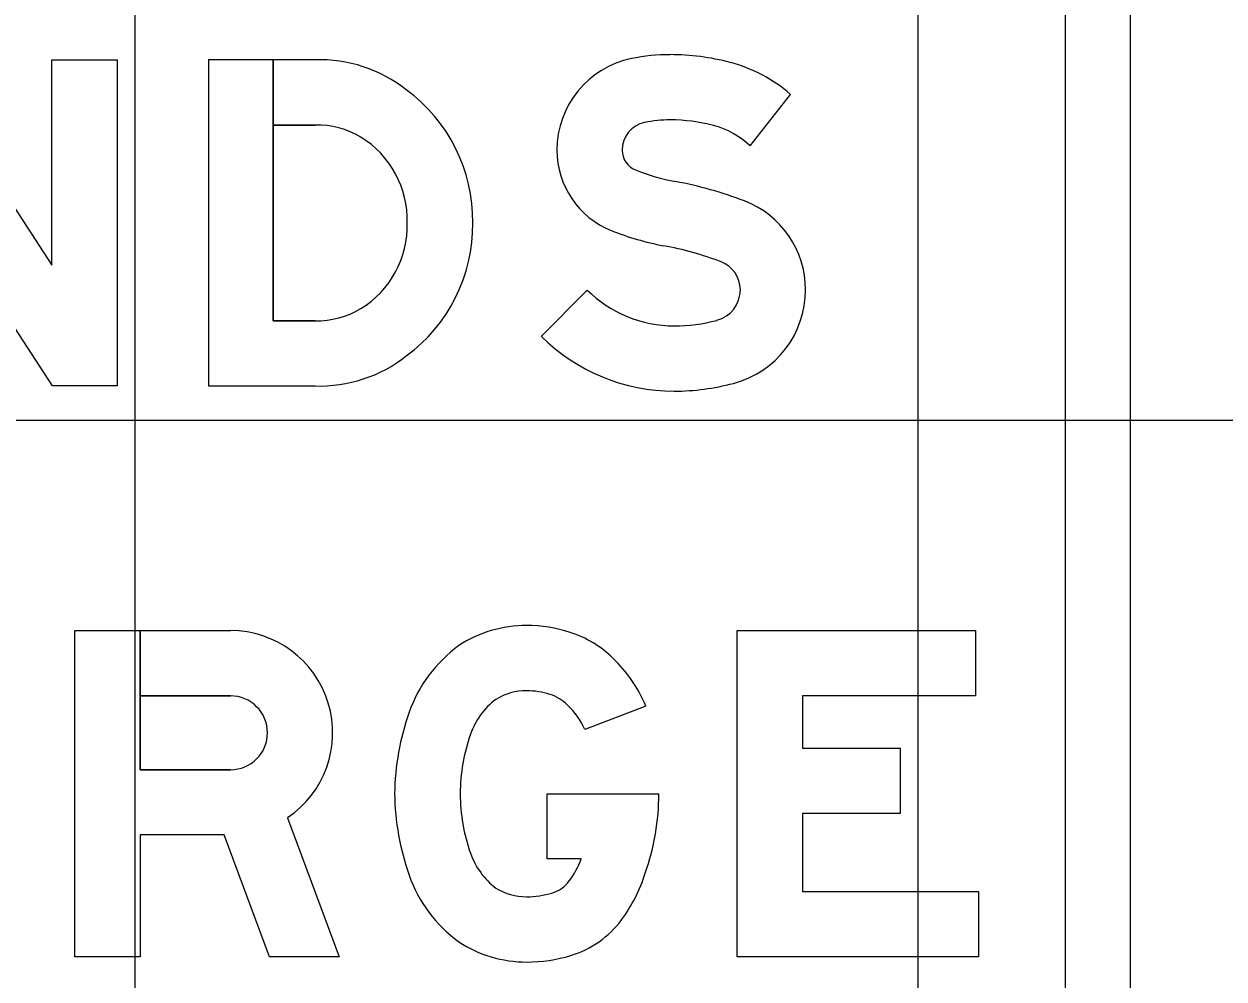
# Model space of a CAD drawing. Extents: x 2193008 to 2198143, y 1236112 to 1237864.
# Drawn here: x 2195298.499 to 2195301.564, y 1237207.679 to 1237210.119 of the extents above; entities that cross this region are included whole.
import ezdxf

# ---------------------------------------------------------------- set-up
doc = ezdxf.new("R2010")
doc.units = 0
for name, color, linetype in [('GSBWFILL', 7, 'Continuous'), ('GSCOLORFILL', 7, 'Continuous'), ('GSOUTLINE', 7, 'Continuous'), ('M-ROADS', 7, 'Continuous')]:
    doc.layers.add(name, color=color, linetype=linetype)

msp = doc.modelspace()

# ---------------------------------------------------------------- linework, layer by layer
at = {"layer": 'GSBWFILL'}
msp.add_line((2195299.2427, 1237209.3606), (2195299.136, 1237209.3606), dxfattribs=at)
for points in [[(2195298.0624, 1237210.0272), (2195298.229, 1237210.0272), (2195298.5707, 1237209.5023), (2195298.5707, 1237210.0272), (2195298.7374, 1237210.0272), (2195298.7374, 1237209.1939), (2195298.5725, 1237209.1939), (2195298.229, 1237209.7217), (2195298.229, 1237209.1939), (2195298.0624, 1237209.1939)], [(2195300.9292, 1237208.5689), (2195300.9292, 1237208.4022), (2195300.4876, 1237208.4022), (2195300.4876, 1237208.2689), (2195300.7376, 1237208.2689), (2195300.7376, 1237208.1022), (2195300.4876, 1237208.1022), (2195300.4876, 1237207.9022), (2195300.9376, 1237207.9022), (2195300.9376, 1237207.7356), (2195300.3209, 1237207.7356), (2195300.3209, 1237208.5689)]]:
    msp.add_lwpolyline(points, close=True, dxfattribs=at)
for points in [[(2195299.136, 1237209.3606), (2195299.136, 1237210.0272), (2195298.9707, 1237210.0272), (2195298.9707, 1237209.1939), (2195299.2427, 1237209.1939)], [(2195299.2427, 1237210.0272), (2195299.1361, 1237210.0272), (2195299.1361, 1237209.8606), (2195299.2427, 1237209.8606)], [(2195300.3541, 1237209.8073), (2195300.4571, 1237209.9388)], [(2195299.938, 1237209.4388), (2195299.8207, 1237209.3204)], [(2195299.172, 1237208.0911), (2195299.3042, 1237207.7356), (2195299.1264, 1237207.7356), (2195299.0105, 1237208.047), (2195298.7959, 1237208.047), (2195298.7959, 1237207.7356), (2195298.6292, 1237207.7356), (2195298.6292, 1237208.5689), (2195298.7959, 1237208.5689), (2195298.7959, 1237208.2137)], [(2195299.0269, 1237208.4022), (2195298.7959, 1237208.4022), (2195298.7959, 1237208.5689), (2195299.0269, 1237208.5689)], [(2195300.0878, 1237208.3758), (2195299.9319, 1237208.3164)], [(2195298.7959, 1237208.2137), (2195299.0269, 1237208.2137)], [(2195299.9225, 1237207.9856), (2195299.8358, 1237207.9856), (2195299.8358, 1237208.1522), (2195300.1209, 1237208.1522)]]:
    msp.add_lwpolyline(points, dxfattribs=at)
for centre, radius, start, end in [((2195300.099, 1237209.7965), 0.2387, 101.6172, 180), ((2195300.1498, 1237209.5494), 0.4909, 90, 101.6172), ((2195300.1498, 1237209.4384), 0.602, 75.2778, 90), ((2195300.2057, 1237209.651), 0.3822, 48.8597, 75.2778), ((2195300.099, 1237209.7965), 0.0721, 101.6172, 180), ((2195300.1498, 1237209.5494), 0.3242, 90, 101.6172), ((2195300.1498, 1237209.4384), 0.4353, 75.2778, 90), ((2195300.2057, 1237209.651), 0.2155, 46.4926, 75.2778), ((2195300.0815, 1237209.7965), 0.2212, 180, 248.2079), ((2195300.0815, 1237209.7965), 0.0545, 180, 248.2079), ((2195300.2631, 1237210.2507), 0.5437, 248.2079, 259.4488), ((2195299.9778, 1237208.7188), 1.0145, 69.1129, 79.4488), ((2195300.2529, 1237209.4399), 0.2428, 0, 69.1129), ((2195300.2631, 1237210.2507), 0.7104, 248.2079, 259.4488), ((2195299.9778, 1237208.7188), 0.8479, 69.1129, 79.4488), ((2195300.2529, 1237209.4399), 0.0761, 360, 69.1129), ((2195300.16, 1237209.6627), 0.3153, 225.2528, 270), ((2195300.2481, 1237209.4399), 0.0809, 284.8926, 360), ((2195300.2481, 1237209.4399), 0.2476, 284.8926, 360), ((2195300.16, 1237209.7713), 0.4239, 270, 284.8926), ((2195300.16, 1237209.6627), 0.4819, 225.2528, 270), ((2195300.16, 1237209.7713), 0.5905, 270, 284.8926), ((2195299.0269, 1237208.308), 0.2609, 303.7836, 90), ((2195299.7833, 1237208.2628), 0.3192, 89.9863, 122.9545), ((2195299.7834, 1237208.2238), 0.3582, 71.9486, 90), ((2195299.8066, 1237208.295), 0.2834, 45.9845, 71.9486), ((2195299.8248, 1237208.2383), 0.363, 126.3444, 160.3591), ((2195299.7445, 1237208.2307), 0.3728, 22.9133, 45.9845), ((2195299.7833, 1237208.2628), 0.1526, 89.9788, 121.1507), ((2195299.7834, 1237208.2238), 0.1915, 71.9486, 90), ((2195299.8066, 1237208.295), 0.1167, 45.9845, 71.9486), ((2195299.0269, 1237208.308), 0.0943, 270, 90), ((2195299.8248, 1237208.2383), 0.1964, 127.8288, 160.3591), ((2195299.7445, 1237208.2307), 0.2061, 24.5803, 45.9845), ((2195300.1046, 1237208.1423), 0.6587, 160.6764, 179.1367), ((2195300.0674, 1237208.152), 0.4538, 160.4001, 179.9827), ((2195300.1046, 1237208.1622), 0.6587, 180.8633, 199.3236), ((2195300.0673, 1237208.1524), 0.4537, 180.0324, 199.615), ((2195299.5111, 1237208.1522), 0.6098, 340.6055, 360), ((2195299.8247, 1237208.0661), 0.1962, 199.6557, 232.1859), ((2195299.7103, 1237208.0651), 0.2266, 323.2822, 339.4603), ((2195299.8248, 1237208.0662), 0.363, 199.6409, 233.6556), ((2195299.7103, 1237208.0651), 0.3932, 323.2822, 342.9466), ((2195299.8229, 1237207.9811), 0.0862, 286.838, 323.2822), ((2195299.7833, 1237208.0416), 0.1525, 238.8418, 270.0137), ((2195299.7834, 1237208.1118), 0.2227, 269.9949, 286.8329), ((2195299.8229, 1237207.9811), 0.2528, 286.838, 323.2822), ((2195299.7833, 1237208.0416), 0.3192, 237.0455, 270.0137), ((2195299.7834, 1237208.1116), 0.3892, 270, 286.838)]:
    msp.add_arc(centre, radius, start, end, dxfattribs=at)
for centre, major_axis, start_param, end_param in [((2195299.2536, 1237209.6627), (0, 0.3647), 5.621793, 6.313477), ((2195299.2341, 1237209.6147), (0, 0.4149), 4.702399, 5.655315), ((2195299.2467, 1237209.6351), (0, 0.2255), 5.75224, 6.301036), ((2195299.2313, 1237209.6171), (0, 0.2489), 4.686283, 5.735161), ((2195299.2313, 1237209.6041), (0, 0.2489), 3.689617, 4.738495), ((2195299.2341, 1237209.6064), (0, 0.4149), 3.769463, 4.722379), ((2195299.2467, 1237209.586), (0, 0.2255), 3.123742, 3.672538), ((2195299.2536, 1237209.5585), (0, 0.3647), 3.111301, 3.802985)]:
    msp.add_ellipse(centre, major_axis=major_axis, ratio=0.992009, start_param=start_param, end_param=end_param, dxfattribs=at)
at = {"layer": 'GSCOLORFILL'}
for p, q in [((2195301.1586, 1237212.9397), (2195301.1586, 1237206.2731)), ((2195301.3253, 1237206.2731), (2195301.3253, 1237212.9397)), ((2195299.2427, 1237209.3606), (2195299.136, 1237209.3606))]:
    msp.add_line(p, q, dxfattribs=at)
for points in [[(2195298.0624, 1237210.0272), (2195298.229, 1237210.0272), (2195298.5707, 1237209.5023), (2195298.5707, 1237210.0272), (2195298.7374, 1237210.0272), (2195298.7374, 1237209.1939), (2195298.5725, 1237209.1939), (2195298.229, 1237209.7217), (2195298.229, 1237209.1939), (2195298.0624, 1237209.1939)], [(2195300.9292, 1237208.5689), (2195300.9292, 1237208.4022), (2195300.4876, 1237208.4022), (2195300.4876, 1237208.2689), (2195300.7376, 1237208.2689), (2195300.7376, 1237208.1022), (2195300.4876, 1237208.1022), (2195300.4876, 1237207.9022), (2195300.9376, 1237207.9022), (2195300.9376, 1237207.7356), (2195300.3209, 1237207.7356), (2195300.3209, 1237208.5689)]]:
    msp.add_lwpolyline(points, close=True, dxfattribs=at)
for points in [[(2195299.136, 1237209.3606), (2195299.136, 1237210.0272), (2195298.9707, 1237210.0272), (2195298.9707, 1237209.1939), (2195299.2427, 1237209.1939)], [(2195299.2427, 1237210.0272), (2195299.1361, 1237210.0272), (2195299.1361, 1237209.8606), (2195299.2427, 1237209.8606)], [(2195300.3541, 1237209.8073), (2195300.4571, 1237209.9388)], [(2195299.938, 1237209.4388), (2195299.8207, 1237209.3204)], [(2195299.172, 1237208.0911), (2195299.3042, 1237207.7356), (2195299.1264, 1237207.7356), (2195299.0105, 1237208.047), (2195298.7959, 1237208.047), (2195298.7959, 1237207.7356), (2195298.6292, 1237207.7356), (2195298.6292, 1237208.5689), (2195298.7959, 1237208.5689), (2195298.7959, 1237208.2137)], [(2195299.0269, 1237208.4022), (2195298.7959, 1237208.4022), (2195298.7959, 1237208.5689), (2195299.0269, 1237208.5689)], [(2195300.0878, 1237208.3758), (2195299.9319, 1237208.3164)], [(2195298.7959, 1237208.2137), (2195299.0269, 1237208.2137)], [(2195299.9225, 1237207.9856), (2195299.8358, 1237207.9856), (2195299.8358, 1237208.1522), (2195300.1209, 1237208.1522)]]:
    msp.add_lwpolyline(points, dxfattribs=at)
for centre, radius, start, end in [((2195300.099, 1237209.7965), 0.2387, 101.6172, 180), ((2195300.1498, 1237209.5494), 0.4909, 90, 101.6172), ((2195300.1498, 1237209.4384), 0.602, 75.2778, 90), ((2195300.2057, 1237209.651), 0.3822, 48.8597, 75.2778), ((2195300.099, 1237209.7965), 0.0721, 101.6172, 180), ((2195300.1498, 1237209.5494), 0.3242, 90, 101.6172), ((2195300.1498, 1237209.4384), 0.4353, 75.2778, 90), ((2195300.2057, 1237209.651), 0.2155, 46.4926, 75.2778), ((2195300.0815, 1237209.7965), 0.2212, 180, 248.2079), ((2195300.0815, 1237209.7965), 0.0545, 180, 248.2079), ((2195300.2631, 1237210.2507), 0.5437, 248.2079, 259.4488), ((2195299.9778, 1237208.7188), 1.0145, 69.1129, 79.4488), ((2195300.2529, 1237209.4399), 0.2428, 0, 69.1129), ((2195300.2631, 1237210.2507), 0.7104, 248.2079, 259.4488), ((2195299.9778, 1237208.7188), 0.8479, 69.1129, 79.4488), ((2195300.2529, 1237209.4399), 0.0761, 360, 69.1129), ((2195300.16, 1237209.6627), 0.3153, 225.2528, 270), ((2195300.2481, 1237209.4399), 0.0809, 284.8926, 360), ((2195300.2481, 1237209.4399), 0.2476, 284.8926, 360), ((2195300.16, 1237209.7713), 0.4239, 270, 284.8926), ((2195300.16, 1237209.6627), 0.4819, 225.2528, 270), ((2195300.16, 1237209.7713), 0.5905, 270, 284.8926), ((2195299.0269, 1237208.308), 0.2609, 303.7836, 90), ((2195299.7833, 1237208.2628), 0.3192, 89.9863, 122.9545), ((2195299.7834, 1237208.2238), 0.3582, 71.9486, 90), ((2195299.8066, 1237208.295), 0.2834, 45.9845, 71.9486), ((2195299.8248, 1237208.2383), 0.363, 126.3444, 160.3591), ((2195299.7445, 1237208.2307), 0.3728, 22.9133, 45.9845), ((2195299.7833, 1237208.2628), 0.1526, 89.9788, 121.1507), ((2195299.7834, 1237208.2238), 0.1915, 71.9486, 90), ((2195299.8066, 1237208.295), 0.1167, 45.9845, 71.9486), ((2195299.0269, 1237208.308), 0.0943, 270, 90), ((2195299.8248, 1237208.2383), 0.1964, 127.8288, 160.3591), ((2195299.7445, 1237208.2307), 0.2061, 24.5803, 45.9845), ((2195300.1046, 1237208.1423), 0.6587, 160.6764, 179.1367), ((2195300.0674, 1237208.152), 0.4538, 160.4001, 179.9827), ((2195300.1046, 1237208.1622), 0.6587, 180.8633, 199.3236), ((2195300.0673, 1237208.1524), 0.4537, 180.0324, 199.615), ((2195299.5111, 1237208.1522), 0.6098, 340.6055, 0), ((2195299.8247, 1237208.0661), 0.1962, 199.6557, 232.1859), ((2195299.7103, 1237208.0651), 0.2266, 323.2822, 339.4603), ((2195299.8248, 1237208.0662), 0.363, 199.6409, 233.6556), ((2195299.7103, 1237208.0651), 0.3932, 323.2822, 342.9466), ((2195299.8229, 1237207.9811), 0.0862, 286.838, 323.2822), ((2195299.7833, 1237208.0416), 0.1525, 238.8418, 270.0137), ((2195299.7834, 1237208.1118), 0.2227, 269.9949, 286.8329), ((2195299.8229, 1237207.9811), 0.2528, 286.838, 323.2822), ((2195299.7833, 1237208.0416), 0.3192, 237.0455, 270.0137), ((2195299.7834, 1237208.1116), 0.3892, 270, 286.838)]:
    msp.add_arc(centre, radius, start, end, dxfattribs=at)
for centre, major_axis, start_param, end_param in [((2195299.2536, 1237209.6627), (0, 0.3647), 5.621793, 6.313477), ((2195299.2341, 1237209.6147), (0, 0.4149), 4.702399, 5.655315), ((2195299.2467, 1237209.6351), (0, 0.2255), 5.75224, 6.301036), ((2195299.2313, 1237209.6171), (0, 0.2489), 4.686283, 5.735161), ((2195299.2313, 1237209.6041), (0, 0.2489), 3.689617, 4.738495), ((2195299.2341, 1237209.6064), (0, 0.4149), 3.769463, 4.722379), ((2195299.2467, 1237209.586), (0, 0.2255), 3.123742, 3.672538), ((2195299.2536, 1237209.5585), (0, 0.3647), 3.111301, 3.802985)]:
    msp.add_ellipse(centre, major_axis=major_axis, ratio=0.992009, start_param=start_param, end_param=end_param, dxfattribs=at)
at = {"layer": 'GSOUTLINE'}
for p, q in [((2195299.2427, 1237209.3606), (2195299.2427, 1237209.3606)), ((2195299.2427, 1237209.1939), (2195299.2427, 1237209.1939))]:
    msp.add_line(p, q, dxfattribs=at)
for points in [[(2195298.0624, 1237210.0272), (2195298.229, 1237210.0272), (2195298.5707, 1237209.5023), (2195298.5707, 1237210.0272), (2195298.7374, 1237210.0272), (2195298.7374, 1237209.1939), (2195298.5725, 1237209.1939), (2195298.229, 1237209.7217), (2195298.229, 1237209.1939), (2195298.0624, 1237209.1939)], [(2195300.9292, 1237208.5689), (2195300.9292, 1237208.4022), (2195300.4876, 1237208.4022), (2195300.4876, 1237208.2689), (2195300.7376, 1237208.2689), (2195300.7376, 1237208.1022), (2195300.4876, 1237208.1022), (2195300.4876, 1237207.9022), (2195300.9376, 1237207.9022), (2195300.9376, 1237207.7356), (2195300.3209, 1237207.7356), (2195300.3209, 1237208.5689)]]:
    msp.add_lwpolyline(points, close=True, dxfattribs=at)
for points in [[(2195299.2427, 1237210.0272), (2195298.9707, 1237210.0272), (2195298.9707, 1237209.1939), (2195299.2427, 1237209.1939)], [(2195300.3541, 1237209.8073), (2195300.4571, 1237209.9388)], [(2195299.2427, 1237209.8606), (2195299.136, 1237209.8606), (2195299.136, 1237209.3606), (2195299.2427, 1237209.3606)], [(2195299.938, 1237209.4388), (2195299.8207, 1237209.3204)], [(2195299.172, 1237208.0911), (2195299.3042, 1237207.7356), (2195299.1264, 1237207.7356), (2195299.0105, 1237208.047), (2195298.7959, 1237208.047), (2195298.7959, 1237207.7356), (2195298.6292, 1237207.7356), (2195298.6292, 1237208.5689), (2195299.0269, 1237208.5689)], [(2195299.0269, 1237208.2137), (2195298.7959, 1237208.2137), (2195298.7959, 1237208.4022), (2195299.0269, 1237208.4022)], [(2195300.0878, 1237208.3758), (2195299.9319, 1237208.3164)], [(2195299.9225, 1237207.9856), (2195299.8358, 1237207.9856), (2195299.8358, 1237208.1522), (2195300.1209, 1237208.1522)]]:
    msp.add_lwpolyline(points, dxfattribs=at)
for centre, radius, start, end in [((2195300.099, 1237209.7965), 0.2387, 101.6172, 180), ((2195300.1498, 1237209.5494), 0.4909, 90, 101.6172), ((2195300.1498, 1237209.4384), 0.602, 75.2778, 90), ((2195300.2057, 1237209.651), 0.3822, 48.8597, 75.2778), ((2195300.099, 1237209.7965), 0.0721, 101.6172, 180), ((2195300.1498, 1237209.5494), 0.3242, 90, 101.6172), ((2195300.1498, 1237209.4384), 0.4353, 75.2778, 90), ((2195300.2057, 1237209.651), 0.2155, 46.4926, 75.2778), ((2195300.0815, 1237209.7965), 0.2212, 180, 248.2079), ((2195300.0815, 1237209.7965), 0.0545, 180, 248.2079), ((2195300.2631, 1237210.2507), 0.5437, 248.2079, 259.4488), ((2195299.9778, 1237208.7188), 1.0145, 69.1129, 79.4488), ((2195300.2529, 1237209.4399), 0.2428, 0, 69.1129), ((2195300.2631, 1237210.2507), 0.7104, 248.2079, 259.4488), ((2195299.9778, 1237208.7188), 0.8479, 69.1129, 79.4488), ((2195300.2529, 1237209.4399), 0.0761, 360, 69.1129), ((2195300.16, 1237209.6627), 0.3153, 225.2528, 270), ((2195300.2481, 1237209.4399), 0.0809, 284.8926, 360), ((2195300.2481, 1237209.4399), 0.2476, 284.8926, 360), ((2195300.16, 1237209.7713), 0.4239, 270, 284.8926), ((2195300.16, 1237209.6627), 0.4819, 225.2528, 270), ((2195300.16, 1237209.7713), 0.5905, 270, 284.8926), ((2195299.0269, 1237208.308), 0.2609, 303.7836, 90), ((2195299.7833, 1237208.2628), 0.3192, 89.9863, 122.9545), ((2195299.7834, 1237208.2238), 0.3582, 71.9486, 90), ((2195299.8066, 1237208.295), 0.2834, 45.9845, 71.9486), ((2195299.8248, 1237208.2383), 0.363, 126.3444, 160.3591), ((2195299.7445, 1237208.2307), 0.3728, 22.9133, 45.9845), ((2195299.7833, 1237208.2628), 0.1526, 89.9788, 121.1507), ((2195299.7834, 1237208.2238), 0.1915, 71.9486, 90), ((2195299.8066, 1237208.295), 0.1167, 45.9845, 71.9486), ((2195299.0269, 1237208.308), 0.0943, 270, 90), ((2195299.8248, 1237208.2383), 0.1964, 127.8288, 160.3591), ((2195299.7445, 1237208.2307), 0.2061, 24.5803, 45.9845), ((2195300.1046, 1237208.1423), 0.6587, 160.6764, 179.1367), ((2195300.0674, 1237208.152), 0.4538, 160.4001, 179.9827), ((2195300.1046, 1237208.1622), 0.6587, 180.8633, 199.3236), ((2195300.0673, 1237208.1524), 0.4537, 180.0324, 199.615), ((2195299.5111, 1237208.1522), 0.6098, 340.6055, 360), ((2195299.8247, 1237208.0661), 0.1962, 199.6557, 232.1859), ((2195299.7103, 1237208.0651), 0.2266, 323.2822, 339.4603), ((2195299.8248, 1237208.0662), 0.363, 199.6409, 233.6556), ((2195299.7103, 1237208.0651), 0.3932, 323.2822, 342.9466), ((2195299.8229, 1237207.9811), 0.0862, 286.838, 323.2822), ((2195299.7833, 1237208.0416), 0.1525, 238.8418, 270.0137), ((2195299.7834, 1237208.1118), 0.2227, 269.9949, 286.8329), ((2195299.8229, 1237207.9811), 0.2528, 286.838, 323.2822), ((2195299.7833, 1237208.0416), 0.3192, 237.0455, 270.0137), ((2195299.7834, 1237208.1116), 0.3892, 270, 286.838)]:
    msp.add_arc(centre, radius, start, end, dxfattribs=at)
for centre, major_axis, start_param, end_param in [((2195299.2536, 1237209.6627), (0, 0.3647), 5.621793, 6.313477), ((2195299.2341, 1237209.6147), (0, 0.4149), 4.702399, 5.655315), ((2195299.2467, 1237209.6351), (0, 0.2255), 5.75224, 6.301036), ((2195299.2313, 1237209.6171), (0, 0.2489), 4.686283, 5.735161), ((2195299.2313, 1237209.6041), (0, 0.2489), 3.689617, 4.738495), ((2195299.2341, 1237209.6064), (0, 0.4149), 3.769463, 4.722379), ((2195299.2467, 1237209.586), (0, 0.2255), 3.123742, 3.672538), ((2195299.2536, 1237209.5585), (0, 0.3647), 3.111301, 3.802985)]:
    msp.add_ellipse(centre, major_axis=major_axis, ratio=0.992009, start_param=start_param, end_param=end_param, dxfattribs=at)
at = {"layer": 'M-ROADS'}
for p, q in [((2195298.7834, 1237163.1062), (2195298.7834, 1237223.1062)), ((2195300.7834, 1237163.1062), (2195300.7834, 1237223.1062)), ((2195238.7834, 1237209.1062), (2195368.7834, 1237209.1062))]:
    msp.add_line(p, q, dxfattribs=at)

doc.saveas('drawing.dxf')
